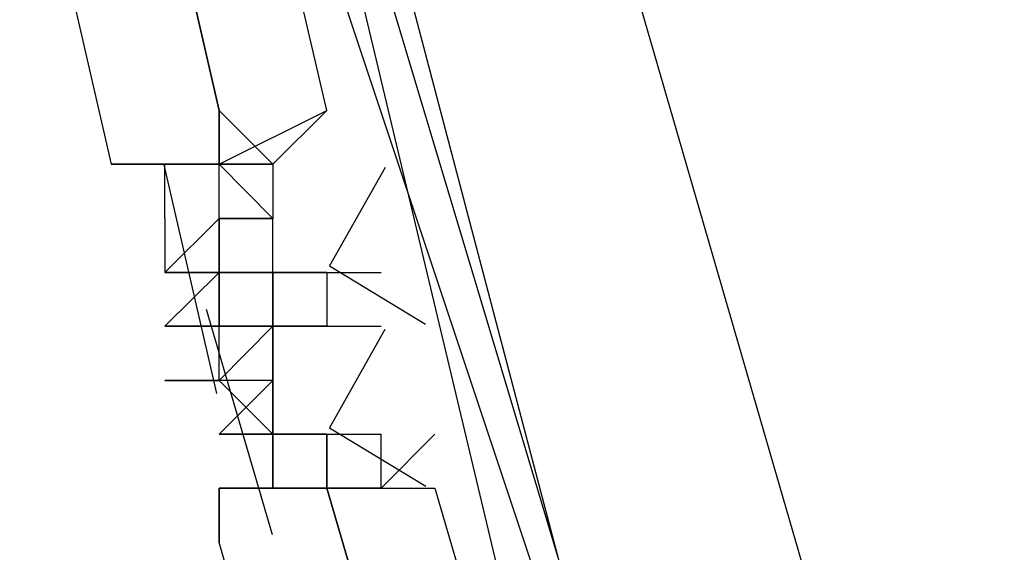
# Model space of a CAD drawing. Header units: feet. Extents: x -79 to 198, y -22 to 181.
# Tile 329 of 656: x 15.297 to 15.541, y 47.042 to 47.174. Entities that reach past the tile are written whole.
import ezdxf

# ---------------------------------------------------------------- set-up
doc = ezdxf.new("R2010")
doc.units = ezdxf.units.FT
doc.layers.add('A-LINEA', color=7, linetype='CONTINUOUS')

msp = doc.modelspace()

# ---------------------------------------------------------------- linework, layer by layer
at = {"layer": 'A-LINEA'}
for p, q in [((15.07, 48.4907), (17.1689, 41.2494)), ((15.07, 48.4907), (17.1689, 41.2494)), ((15.36, 47.1511), (15.36, 47.1511)), ((15.36, 47.1511), (15.36, 47.1511)), ((15.36, 47.1511), (15.36, 47.1511)), ((15.36, 47.1511), (15.36, 47.1511)), ((15.3733, 47.1511), (15.3733, 47.1511)), ((15.3733, 47.1511), (15.3733, 47.1511)), ((15.3733, 47.1511), (15.3733, 47.1511)), ((15.3733, 47.1511), (15.3733, 47.1511)), ((15.3733, 47.1511), (15.3733, 47.1511)), ((15.3733, 47.1511), (15.3733, 47.1511)), ((15.3733, 47.1511), (15.3733, 47.1511)), ((15.3733, 47.1511), (15.3733, 47.1511)), ((15.3461, 47.0812), (15.3331, 47.1377)), ((15.3461, 47.0812), (15.3331, 47.1377)), ((15.3467, 47.1378), (15.3333, 47.1378)), ((15.3333, 47.1244), (15.3333, 47.1378)), ((15.3333, 47.1378), (15.3333, 47.1378)), ((15.3333, 47.1378), (15.3333, 47.1378)), ((15.3333, 47.1378), (15.3333, 47.1378)), ((15.3333, 47.1378), (15.3333, 47.1378)), ((15.3333, 47.1378), (15.3333, 47.1378)), ((15.3333, 47.1378), (15.3333, 47.1378)), ((15.3333, 47.1378), (15.3333, 47.1378)), ((15.3333, 47.1378), (15.3333, 47.1378)), ((15.3333, 47.1378), (15.3333, 47.1378)), ((15.3333, 47.1378), (15.3333, 47.1378)), ((15.3467, 47.1378), (15.3333, 47.1378)), ((15.3467, 47.1378), (15.3333, 47.1378)), ((15.3333, 47.1378), (15.3333, 47.1378)), ((15.3333, 47.1378), (15.3333, 47.1378)), ((15.3333, 47.1378), (15.3333, 47.1378)), ((15.3333, 47.1378), (15.3333, 47.1378)), ((15.3333, 47.1378), (15.3333, 47.1378)), ((15.3333, 47.1378), (15.3333, 47.1378)), ((15.3467, 47.1378), (15.3333, 47.1378)), ((15.3333, 47.1244), (15.3333, 47.1378)), ((15.3333, 47.1378), (15.3333, 47.1378)), ((15.3333, 47.1378), (15.3333, 47.1378)), ((15.3333, 47.1378), (15.3333, 47.1378)), ((15.3333, 47.1378), (15.3333, 47.1378)), ((15.3333, 47.1378), (15.3333, 47.1378)), ((15.3333, 47.1378), (15.3333, 47.1378)), ((15.3333, 47.1378), (15.3333, 47.1378)), ((15.3333, 47.1378), (15.3333, 47.1378)), ((15.3333, 47.1378), (15.3333, 47.1378)), ((15.3333, 47.1378), (15.3333, 47.1378)), ((15.3467, 47.1378), (15.3333, 47.1378)), ((15.3467, 47.1378), (15.3333, 47.1378)), ((15.3333, 47.1378), (15.3333, 47.1378)), ((15.3333, 47.1378), (15.3333, 47.1378)), ((15.3333, 47.1378), (15.3333, 47.1378)), ((15.3333, 47.1378), (15.3333, 47.1378)), ((15.3333, 47.1378), (15.3333, 47.1378)), ((15.3333, 47.1378), (15.3333, 47.1378)), ((15.3467, 47.1378), (15.3467, 47.1378)), ((15.3467, 47.1378), (15.3467, 47.1378)), ((15.3467, 47.1378), (15.3467, 47.1378)), ((15.3467, 47.1378), (15.3467, 47.1378)), ((15.3467, 47.1378), (15.3467, 47.1378)), ((15.3467, 47.1378), (15.3467, 47.1378)), ((15.3467, 47.1378), (15.3467, 47.1378)), ((15.3467, 47.1378), (15.3467, 47.1378)), ((15.3467, 47.1244), (15.3467, 47.1378)), ((15.3467, 47.1244), (15.3467, 47.1378)), ((15.3467, 47.1244), (15.3467, 47.1378)), ((15.3467, 47.1378), (15.3467, 47.1378)), ((15.3467, 47.1378), (15.3467, 47.1378)), ((15.3467, 47.1378), (15.3467, 47.1378)), ((15.3467, 47.1378), (15.3467, 47.1378)), ((15.3467, 47.1378), (15.3467, 47.1378)), ((15.3467, 47.1378), (15.3467, 47.1378)), ((15.3467, 47.1378), (15.3467, 47.1378)), ((15.3467, 47.1378), (15.3467, 47.1378)), ((15.3467, 47.1378), (15.3467, 47.1378)), ((15.3467, 47.1378), (15.3467, 47.1378)), ((15.3467, 47.1378), (15.3467, 47.1378)), ((15.3467, 47.1378), (15.3467, 47.1378)), ((15.3467, 47.1378), (15.3467, 47.1378)), ((15.3467, 47.1378), (15.3467, 47.1378)), ((15.3467, 47.1378), (15.3467, 47.1378)), ((15.3467, 47.1378), (15.3467, 47.1378)), ((15.3467, 47.1378), (15.3467, 47.1378)), ((15.3467, 47.1244), (15.3467, 47.1378)), ((15.3467, 47.1244), (15.3467, 47.1378)), ((15.3467, 47.1244), (15.3467, 47.1378)), ((15.3467, 47.1378), (15.3467, 47.1378)), ((15.3467, 47.1378), (15.3467, 47.1378)), ((15.3467, 47.1378), (15.3467, 47.1378)), ((15.3467, 47.1378), (15.3467, 47.1378)), ((15.3467, 47.1378), (15.3467, 47.1378)), ((15.3467, 47.1378), (15.3467, 47.1378)), ((15.3467, 47.1378), (15.3467, 47.1378)), ((15.3467, 47.1378), (15.3467, 47.1378)), ((15.3467, 47.1378), (15.3467, 47.1378)), ((15.36, 47.1378), (15.36, 47.1378)), ((15.36, 47.1378), (15.36, 47.1378)), ((15.36, 47.1378), (15.36, 47.1378)), ((15.36, 47.1378), (15.36, 47.1378)), ((15.36, 47.1378), (15.36, 47.1378)), ((15.36, 47.1378), (15.36, 47.1378)), ((15.36, 47.1378), (15.36, 47.1378)), ((15.36, 47.1378), (15.36, 47.1378)), ((15.36, 47.1378), (15.36, 47.1378)), ((15.36, 47.1378), (15.36, 47.1244)), ((15.36, 47.1378), (15.36, 47.1378)), ((15.36, 47.1378), (15.36, 47.1378)), ((15.36, 47.1378), (15.36, 47.1378)), ((15.36, 47.1378), (15.36, 47.1378)), ((15.36, 47.1378), (15.36, 47.1378)), ((15.36, 47.1378), (15.36, 47.1378)), ((15.36, 47.1378), (15.36, 47.1378)), ((15.36, 47.1378), (15.36, 47.1244)), ((15.36, 47.1378), (15.36, 47.1378)), ((15.36, 47.1378), (15.36, 47.1378)), ((15.36, 47.1378), (15.36, 47.1378)), ((15.36, 47.1378), (15.36, 47.1378)), ((15.36, 47.1378), (15.36, 47.1378)), ((15.36, 47.1378), (15.36, 47.1378)), ((15.36, 47.1378), (15.36, 47.1378)), ((15.36, 47.1378), (15.36, 47.1378)), ((15.36, 47.1378), (15.36, 47.1378)), ((15.36, 47.1378), (15.36, 47.1244)), ((15.36, 47.1378), (15.36, 47.1378)), ((15.36, 47.1378), (15.36, 47.1378)), ((15.36, 47.1378), (15.36, 47.1378)), ((15.36, 47.1378), (15.36, 47.1378)), ((15.36, 47.1378), (15.36, 47.1378)), ((15.36, 47.1378), (15.36, 47.1378)), ((15.36, 47.1378), (15.36, 47.1378)), ((15.36, 47.1378), (15.36, 47.1244)), ((15.3333, 47.1244), (15.3333, 47.1244)), ((15.3333, 47.1244), (15.3333, 47.1244)), ((15.3333, 47.1244), (15.3333, 47.1244)), ((15.3333, 47.1244), (15.3333, 47.1244)), ((15.3333, 47.1244), (15.3333, 47.1244)), ((15.3333, 47.1244), (15.3333, 47.1244)), ((15.3333, 47.1244), (15.3333, 47.1244)), ((15.3333, 47.1244), (15.3333, 47.1111)), ((15.3333, 47.1244), (15.3333, 47.1244)), ((15.3467, 47.1244), (15.3333, 47.1111)), ((15.3333, 47.1244), (15.3333, 47.1244)), ((15.3333, 47.1244), (15.3333, 47.1244)), ((15.3333, 47.1244), (15.3333, 47.1244)), ((15.3333, 47.1244), (15.3333, 47.1244)), ((15.3333, 47.1244), (15.3333, 47.1244)), ((15.3333, 47.1244), (15.3333, 47.1244)), ((15.3333, 47.1244), (15.3333, 47.1244)), ((15.3333, 47.1244), (15.3333, 47.1111)), ((15.3333, 47.1244), (15.3333, 47.1244)), ((15.3467, 47.1244), (15.3333, 47.1111)), ((15.3467, 47.1244), (15.3467, 47.1244)), ((15.3467, 47.1244), (15.3467, 47.1244)), ((15.36, 47.1244), (15.3467, 47.1244)), ((15.3467, 47.1111), (15.3467, 47.1244)), ((15.3467, 47.1244), (15.3467, 47.1244)), ((15.3467, 47.1244), (15.3467, 47.1244)), ((15.3467, 47.1244), (15.3467, 47.1244)), ((15.3467, 47.1244), (15.3467, 47.1244)), ((15.3467, 47.1244), (15.3467, 47.1244)), ((15.3467, 47.1244), (15.36, 47.1244)), ((15.3467, 47.1244), (15.3467, 47.1244)), ((15.3467, 47.1244), (15.3467, 47.1244)), ((15.3467, 47.1244), (15.3467, 47.1244)), ((15.3467, 47.1244), (15.3467, 47.1244)), ((15.3467, 47.1244), (15.3467, 47.1244)), ((15.3467, 47.1244), (15.3467, 47.1244)), ((15.3467, 47.1244), (15.3467, 47.1244)), ((15.3467, 47.1244), (15.3467, 47.1244)), ((15.3467, 47.1244), (15.3467, 47.1244)), ((15.3467, 47.1244), (15.3467, 47.1244)), ((15.3467, 47.1244), (15.3467, 47.1244)), ((15.3467, 47.1244), (15.3467, 47.1244)), ((15.3467, 47.1244), (15.3467, 47.1244)), ((15.3467, 47.1244), (15.3467, 47.1244)), ((15.3467, 47.1244), (15.3467, 47.1244)), ((15.3467, 47.1244), (15.36, 47.1244)), ((15.3467, 47.1244), (15.3467, 47.1244)), ((15.3467, 47.1244), (15.3467, 47.1244)), ((15.3467, 47.1244), (15.3467, 47.1244)), ((15.3467, 47.1244), (15.3467, 47.1244)), ((15.3467, 47.1244), (15.3467, 47.1244)), ((15.3467, 47.1244), (15.3467, 47.1244)), ((15.3467, 47.1244), (15.3467, 47.1111)), ((15.3467, 47.1244), (15.3467, 47.1244)), ((15.3467, 47.1244), (15.3467, 47.1244)), ((15.36, 47.1244), (15.3467, 47.1244)), ((15.3467, 47.1111), (15.3467, 47.1244)), ((15.3467, 47.1244), (15.3467, 47.1244)), ((15.3467, 47.1244), (15.3467, 47.1244)), ((15.3467, 47.1244), (15.3467, 47.1244)), ((15.3467, 47.1244), (15.3467, 47.1244)), ((15.3467, 47.1244), (15.3467, 47.1244)), ((15.3467, 47.1244), (15.36, 47.1244)), ((15.3467, 47.1244), (15.3467, 47.1244)), ((15.3467, 47.1244), (15.3467, 47.1244)), ((15.3467, 47.1244), (15.3467, 47.1244)), ((15.3467, 47.1244), (15.3467, 47.1244)), ((15.3467, 47.1244), (15.3467, 47.1244)), ((15.3467, 47.1244), (15.3467, 47.1244)), ((15.3467, 47.1244), (15.3467, 47.1244)), ((15.3467, 47.1244), (15.3467, 47.1244)), ((15.3467, 47.1244), (15.3467, 47.1244)), ((15.3467, 47.1244), (15.3467, 47.1244)), ((15.3467, 47.1244), (15.3467, 47.1244)), ((15.3467, 47.1244), (15.3467, 47.1244)), ((15.3467, 47.1244), (15.3467, 47.1244)), ((15.3467, 47.1244), (15.3467, 47.1244)), ((15.3467, 47.1244), (15.3467, 47.1244)), ((15.3467, 47.1244), (15.36, 47.1244)), ((15.3467, 47.1244), (15.3467, 47.1244)), ((15.3467, 47.1244), (15.3467, 47.1244)), ((15.3467, 47.1244), (15.3467, 47.1244)), ((15.3467, 47.1244), (15.3467, 47.1244)), ((15.3467, 47.1244), (15.3467, 47.1244)), ((15.3467, 47.1244), (15.3467, 47.1244)), ((15.3467, 47.1244), (15.3467, 47.1111)), ((15.36, 47.1244), (15.36, 47.1244)), ((15.36, 47.1244), (15.36, 47.1244)), ((15.36, 47.1244), (15.36, 47.1244)), ((15.36, 47.1111), (15.36, 47.1244)), ((15.36, 47.1244), (15.36, 47.1244)), ((15.36, 47.1244), (15.36, 47.1244)), ((15.36, 47.1244), (15.36, 47.1244)), ((15.36, 47.1111), (15.36, 47.1244)), ((15.3467, 47.1111), (15.3333, 47.1111)), ((15.3333, 47.1111), (15.3333, 47.1111)), ((15.3333, 47.1111), (15.3333, 47.1111)), ((15.3333, 47.1111), (15.3333, 47.1111)), ((15.3333, 47.1111), (15.3333, 47.1111)), ((15.3333, 47.1111), (15.3467, 47.1111)), ((15.3333, 47.1111), (15.3333, 47.1111)), ((15.3333, 47.1111), (15.3467, 47.1111)), ((15.3333, 47.1111), (15.3333, 47.1111)), ((15.3467, 47.1111), (15.3333, 47.1111)), ((15.3333, 47.1111), (15.3333, 47.1111)), ((15.3333, 47.1111), (15.3333, 47.1111)), ((15.3333, 47.1111), (15.3333, 47.1111)), ((15.3333, 47.1111), (15.3333, 47.1111)), ((15.3333, 47.1111), (15.3467, 47.1111)), ((15.3333, 47.1111), (15.3333, 47.1111)), ((15.3333, 47.1111), (15.3467, 47.1111)), ((15.3333, 47.1111), (15.3333, 47.1111)), ((15.3467, 47.1111), (15.3467, 47.0978)), ((15.36, 47.1111), (15.3467, 47.1111)), ((15.3467, 47.1111), (15.3467, 47.1111)), ((15.3467, 47.1111), (15.3467, 47.1111)), ((15.3467, 47.1111), (15.3467, 47.1111)), ((15.3467, 47.1111), (15.3467, 47.1111)), ((15.3467, 47.1111), (15.3467, 47.1111)), ((15.36, 47.1111), (15.3467, 47.1111)), ((15.3467, 47.1111), (15.3467, 47.1111)), ((15.3467, 47.1111), (15.3467, 47.1111)), ((15.3467, 47.0978), (15.3467, 47.1111)), ((15.3467, 47.1111), (15.3467, 47.1111)), ((15.3467, 47.1111), (15.3467, 47.1111)), ((15.3467, 47.1111), (15.3467, 47.1111)), ((15.3467, 47.1111), (15.3467, 47.1111)), ((15.3467, 47.1111), (15.3467, 47.1111)), ((15.3467, 47.1111), (15.3467, 47.1111)), ((15.3467, 47.1111), (15.3467, 47.1111)), ((15.3467, 47.1111), (15.3467, 47.1111)), ((15.3467, 47.1111), (15.3467, 47.1111)), ((15.3467, 47.1111), (15.3467, 47.1111)), ((15.3467, 47.1111), (15.3467, 47.1111)), ((15.3467, 47.1111), (15.3467, 47.1111)), ((15.3467, 47.1111), (15.3467, 47.1111)), ((15.3467, 47.1111), (15.3467, 47.1111)), ((15.3467, 47.1111), (15.3467, 47.0978)), ((15.36, 47.1111), (15.3467, 47.1111)), ((15.3467, 47.1111), (15.3467, 47.1111)), ((15.3467, 47.1111), (15.3467, 47.1111)), ((15.3467, 47.1111), (15.3467, 47.1111)), ((15.3467, 47.1111), (15.3467, 47.1111)), ((15.3467, 47.1111), (15.3467, 47.1111)), ((15.36, 47.1111), (15.3467, 47.1111)), ((15.3467, 47.1111), (15.3467, 47.1111)), ((15.3467, 47.1111), (15.3467, 47.1111)), ((15.3467, 47.0978), (15.3467, 47.1111)), ((15.3467, 47.1111), (15.3467, 47.1111)), ((15.3467, 47.1111), (15.3467, 47.1111)), ((15.3467, 47.1111), (15.3467, 47.1111)), ((15.3467, 47.1111), (15.3467, 47.1111)), ((15.3467, 47.1111), (15.3467, 47.1111)), ((15.3467, 47.1111), (15.3467, 47.1111)), ((15.3467, 47.1111), (15.3467, 47.1111)), ((15.3467, 47.1111), (15.3467, 47.1111)), ((15.3467, 47.1111), (15.3467, 47.1111)), ((15.3467, 47.1111), (15.3467, 47.1111)), ((15.3467, 47.1111), (15.3467, 47.1111)), ((15.3467, 47.1111), (15.3467, 47.1111)), ((15.3467, 47.1111), (15.3467, 47.1111)), ((15.3467, 47.1111), (15.3467, 47.1111)), ((15.36, 47.1111), (15.36, 47.1111)), ((15.36, 47.1111), (15.36, 47.1111)), ((15.36, 47.1111), (15.36, 47.0978)), ((15.36, 47.1111), (15.36, 47.1111)), ((15.36, 47.1111), (15.36, 47.1111)), ((15.3733, 47.1111), (15.36, 47.1111)), ((15.36, 47.1111), (15.36, 47.1111)), ((15.36, 47.1111), (15.36, 47.1111)), ((15.36, 47.1111), (15.36, 47.1111)), ((15.36, 47.1111), (15.36, 47.1111)), ((15.36, 47.1111), (15.36, 47.1111)), ((15.36, 47.1111), (15.36, 47.1111)), ((15.36, 47.0978), (15.36, 47.1111)), ((15.36, 47.1111), (15.36, 47.1111)), ((15.36, 47.1111), (15.36, 47.1111)), ((15.36, 47.1111), (15.36, 47.1111)), ((15.36, 47.1111), (15.36, 47.1111)), ((15.36, 47.1111), (15.36, 47.1111)), ((15.36, 47.1111), (15.36, 47.1111)), ((15.36, 47.1111), (15.36, 47.1111)), ((15.36, 47.1111), (15.36, 47.1111)), ((15.36, 47.1111), (15.36, 47.1111)), ((15.36, 47.1111), (15.36, 47.1111)), ((15.36, 47.1111), (15.36, 47.1111)), ((15.36, 47.1111), (15.36, 47.1111)), ((15.36, 47.1111), (15.36, 47.1111)), ((15.36, 47.1111), (15.36, 47.1111)), ((15.36, 47.1111), (15.36, 47.1111)), ((15.36, 47.1111), (15.36, 47.1111)), ((15.36, 47.1111), (15.36, 47.1111)), ((15.36, 47.1111), (15.36, 47.1111)), ((15.36, 47.1111), (15.36, 47.1111)), ((15.36, 47.1111), (15.36, 47.1111)), ((15.36, 47.1111), (15.36, 47.1111)), ((15.36, 47.1111), (15.36, 47.1111)), ((15.36, 47.1111), (15.36, 47.1111)), ((15.36, 47.1111), (15.36, 47.1111)), ((15.36, 47.1111), (15.36, 47.1111)), ((15.36, 47.1111), (15.36, 47.0978)), ((15.36, 47.1111), (15.36, 47.1111)), ((15.36, 47.1111), (15.36, 47.1111)), ((15.3733, 47.1111), (15.36, 47.1111)), ((15.36, 47.1111), (15.36, 47.1111)), ((15.36, 47.1111), (15.36, 47.1111)), ((15.36, 47.1111), (15.36, 47.1111)), ((15.36, 47.1111), (15.36, 47.1111)), ((15.36, 47.1111), (15.36, 47.1111)), ((15.36, 47.1111), (15.36, 47.1111)), ((15.36, 47.0978), (15.36, 47.1111)), ((15.36, 47.1111), (15.36, 47.1111)), ((15.36, 47.1111), (15.36, 47.1111)), ((15.36, 47.1111), (15.36, 47.1111)), ((15.36, 47.1111), (15.36, 47.1111)), ((15.36, 47.1111), (15.36, 47.1111)), ((15.36, 47.1111), (15.36, 47.1111)), ((15.36, 47.1111), (15.36, 47.1111)), ((15.36, 47.1111), (15.36, 47.1111)), ((15.36, 47.1111), (15.36, 47.1111)), ((15.36, 47.1111), (15.36, 47.1111)), ((15.36, 47.1111), (15.36, 47.1111)), ((15.36, 47.1111), (15.36, 47.1111)), ((15.36, 47.1111), (15.36, 47.1111)), ((15.36, 47.1111), (15.36, 47.1111)), ((15.36, 47.1111), (15.36, 47.1111)), ((15.36, 47.1111), (15.36, 47.1111)), ((15.36, 47.1111), (15.36, 47.1111)), ((15.36, 47.1111), (15.36, 47.1111)), ((15.36, 47.1111), (15.36, 47.1111)), ((15.36, 47.1111), (15.36, 47.1111)), ((15.36, 47.1111), (15.36, 47.1111)), ((15.36, 47.1111), (15.36, 47.1111)), ((15.36, 47.1111), (15.36, 47.1111)), ((15.3733, 47.1111), (15.3733, 47.1111)), ((15.3733, 47.1111), (15.3733, 47.1111)), ((15.3733, 47.1111), (15.3733, 47.1111)), ((15.3733, 47.1111), (15.3733, 47.1111)), ((15.3733, 47.1111), (15.3733, 47.0978)), ((15.3733, 47.1111), (15.3733, 47.1111)), ((15.3733, 47.1111), (15.3733, 47.1111)), ((15.3733, 47.1111), (15.3733, 47.1111)), ((15.3733, 47.1111), (15.3733, 47.0978)), ((15.3733, 47.1111), (15.3733, 47.1111)), ((15.3733, 47.1111), (15.3733, 47.1111)), ((15.3733, 47.1111), (15.3733, 47.1111)), ((15.3733, 47.1111), (15.3733, 47.1111)), ((15.3733, 47.1111), (15.3733, 47.1111)), ((15.3733, 47.1111), (15.3733, 47.1111)), ((15.3733, 47.1111), (15.3733, 47.0978)), ((15.3733, 47.1111), (15.3733, 47.1111)), ((15.3733, 47.1111), (15.3733, 47.1111)), ((15.3733, 47.1111), (15.3733, 47.1111)), ((15.3733, 47.1111), (15.3733, 47.0978)), ((15.3733, 47.1111), (15.3733, 47.1111)), ((15.3733, 47.1111), (15.3733, 47.1111)), ((15.3599, 47.0463), (15.3436, 47.1019)), ((15.3599, 47.0463), (15.3436, 47.1019)), ((15.3467, 47.0978), (15.3333, 47.0978)), ((15.3333, 47.0978), (15.3333, 47.0978)), ((15.3333, 47.0978), (15.3333, 47.0978)), ((15.3333, 47.0978), (15.3333, 47.0978)), ((15.3333, 47.0978), (15.3467, 47.0978)), ((15.3333, 47.0978), (15.3333, 47.0978)), ((15.3467, 47.0978), (15.3333, 47.0978)), ((15.3333, 47.0978), (15.3333, 47.0978)), ((15.3333, 47.0978), (15.3467, 47.0978)), ((15.3333, 47.0978), (15.3467, 47.0978)), ((15.3467, 47.0978), (15.3333, 47.0978)), ((15.3467, 47.0978), (15.3333, 47.0978)), ((15.3333, 47.0978), (15.3333, 47.0978)), ((15.3333, 47.0978), (15.3333, 47.0978)), ((15.3333, 47.0978), (15.3333, 47.0978)), ((15.3333, 47.0978), (15.3467, 47.0978)), ((15.3333, 47.0978), (15.3333, 47.0978)), ((15.3467, 47.0978), (15.3333, 47.0978)), ((15.3333, 47.0978), (15.3333, 47.0978)), ((15.3333, 47.0978), (15.3467, 47.0978)), ((15.3333, 47.0978), (15.3467, 47.0978)), ((15.3467, 47.0978), (15.3333, 47.0978)), ((15.3467, 47.0978), (15.3467, 47.0978)), ((15.3467, 47.0978), (15.3467, 47.0978)), ((15.3467, 47.0978), (15.3467, 47.0978)), ((15.3467, 47.0978), (15.3467, 47.0978)), ((15.3467, 47.0978), (15.3467, 47.0978)), ((15.3467, 47.0978), (15.3467, 47.0978)), ((15.3467, 47.0978), (15.3467, 47.0978)), ((15.3467, 47.0978), (15.3467, 47.0978)), ((15.3467, 47.0978), (15.3467, 47.0978)), ((15.3467, 47.0978), (15.3467, 47.0978)), ((15.3467, 47.0978), (15.3467, 47.0978)), ((15.3467, 47.0978), (15.3467, 47.0978)), ((15.3467, 47.0978), (15.3467, 47.0978)), ((15.3467, 47.0978), (15.3467, 47.0978)), ((15.3467, 47.0978), (15.3467, 47.0978)), ((15.3467, 47.0978), (15.3467, 47.0978)), ((15.3467, 47.0844), (15.3467, 47.0978)), ((15.3467, 47.0978), (15.3467, 47.0978)), ((15.3467, 47.0978), (15.3467, 47.0978)), ((15.3467, 47.0978), (15.3467, 47.0978)), ((15.3467, 47.0978), (15.3467, 47.0978)), ((15.3467, 47.0978), (15.3467, 47.0978)), ((15.3467, 47.0978), (15.3467, 47.0978)), ((15.3467, 47.0978), (15.3467, 47.0978)), ((15.3467, 47.0978), (15.3467, 47.0978)), ((15.3467, 47.0978), (15.3467, 47.0978)), ((15.3467, 47.0978), (15.3467, 47.0978)), ((15.3467, 47.0978), (15.3467, 47.0978)), ((15.3467, 47.0978), (15.3467, 47.0978)), ((15.3467, 47.0978), (15.3467, 47.0978)), ((15.3467, 47.0978), (15.3467, 47.0978)), ((15.3467, 47.0978), (15.3467, 47.0978)), ((15.3467, 47.0978), (15.3467, 47.0978)), ((15.3467, 47.0978), (15.3467, 47.0978)), ((15.3467, 47.0978), (15.3467, 47.0978)), ((15.3467, 47.0978), (15.3467, 47.0978)), ((15.3467, 47.0978), (15.3467, 47.0978)), ((15.3467, 47.0978), (15.3467, 47.0978)), ((15.3467, 47.0978), (15.36, 47.0978)), ((15.3467, 47.0978), (15.3467, 47.0978)), ((15.3467, 47.0978), (15.3467, 47.0978)), ((15.3467, 47.0978), (15.3467, 47.0978)), ((15.3467, 47.0978), (15.3467, 47.0978)), ((15.3467, 47.0978), (15.3467, 47.0978)), ((15.3467, 47.0978), (15.3467, 47.0978)), ((15.3467, 47.0978), (15.3467, 47.0978)), ((15.3467, 47.0978), (15.3467, 47.0978)), ((15.3467, 47.0978), (15.3467, 47.0978)), ((15.3467, 47.0978), (15.3467, 47.0978)), ((15.3467, 47.0978), (15.3467, 47.0978)), ((15.3467, 47.0978), (15.3467, 47.0978)), ((15.3467, 47.0978), (15.3467, 47.0978)), ((15.3467, 47.0978), (15.3467, 47.0978)), ((15.3467, 47.0978), (15.3467, 47.0978)), ((15.3467, 47.0978), (15.3467, 47.0978)), ((15.3467, 47.0978), (15.3467, 47.0978)), ((15.3467, 47.0978), (15.3467, 47.0978)), ((15.3467, 47.0978), (15.3467, 47.0978)), ((15.3467, 47.0978), (15.3467, 47.0978)), ((15.3467, 47.0978), (15.3467, 47.0978)), ((15.3467, 47.0978), (15.3467, 47.0978)), ((15.3467, 47.0978), (15.3467, 47.0978)), ((15.3467, 47.0978), (15.3467, 47.0978)), ((15.3467, 47.0978), (15.3467, 47.0978)), ((15.3467, 47.0978), (15.3467, 47.0978)), ((15.3467, 47.0844), (15.3467, 47.0978)), ((15.3467, 47.0978), (15.3467, 47.0978)), ((15.3467, 47.0978), (15.3467, 47.0978)), ((15.3467, 47.0978), (15.3467, 47.0978)), ((15.3467, 47.0978), (15.3467, 47.0978)), ((15.3467, 47.0978), (15.3467, 47.0978)), ((15.3467, 47.0978), (15.3467, 47.0978)), ((15.3467, 47.0978), (15.3467, 47.0978)), ((15.3467, 47.0978), (15.3467, 47.0978)), ((15.3467, 47.0978), (15.3467, 47.0978)), ((15.3467, 47.0978), (15.3467, 47.0978)), ((15.3467, 47.0978), (15.3467, 47.0978)), ((15.3467, 47.0978), (15.3467, 47.0978)), ((15.3467, 47.0978), (15.3467, 47.0978)), ((15.3467, 47.0978), (15.3467, 47.0978)), ((15.3467, 47.0978), (15.3467, 47.0978)), ((15.3467, 47.0978), (15.3467, 47.0978)), ((15.3467, 47.0978), (15.3467, 47.0978)), ((15.3467, 47.0978), (15.3467, 47.0978)), ((15.3467, 47.0978), (15.3467, 47.0978)), ((15.3467, 47.0978), (15.3467, 47.0978)), ((15.3467, 47.0978), (15.3467, 47.0978)), ((15.3467, 47.0978), (15.36, 47.0978)), ((15.3467, 47.0978), (15.3467, 47.0978)), ((15.3467, 47.0978), (15.3467, 47.0978)), ((15.3467, 47.0978), (15.3467, 47.0978)), ((15.3467, 47.0978), (15.3467, 47.0978)), ((15.3467, 47.0978), (15.3467, 47.0978)), ((15.3467, 47.0978), (15.3467, 47.0978)), ((15.3467, 47.0978), (15.3467, 47.0978)), ((15.3467, 47.0978), (15.3467, 47.0978)), ((15.3467, 47.0978), (15.3467, 47.0978)), ((15.3467, 47.0978), (15.3467, 47.0978)), ((15.36, 47.0978), (15.36, 47.0978)), ((15.36, 47.0978), (15.36, 47.0978)), ((15.36, 47.0978), (15.36, 47.0978)), ((15.36, 47.0978), (15.36, 47.0978)), ((15.36, 47.0978), (15.36, 47.0978)), ((15.36, 47.0978), (15.36, 47.0978)), ((15.36, 47.0978), (15.36, 47.0978)), ((15.3733, 47.0978), (15.36, 47.0978)), ((15.36, 47.0978), (15.36, 47.0978)), ((15.36, 47.0978), (15.36, 47.0844)), ((15.36, 47.0978), (15.36, 47.0844)), ((15.36, 47.0978), (15.36, 47.0978)), ((15.36, 47.0978), (15.36, 47.0844)), ((15.36, 47.0978), (15.36, 47.0844)), ((15.36, 47.0978), (15.36, 47.0844)), ((15.36, 47.0978), (15.36, 47.0978)), ((15.36, 47.0978), (15.36, 47.0978)), ((15.36, 47.0978), (15.36, 47.0978)), ((15.36, 47.0978), (15.36, 47.0978)), ((15.36, 47.0978), (15.36, 47.0978)), ((15.36, 47.0978), (15.36, 47.0978)), ((15.36, 47.0978), (15.36, 47.0978)), ((15.36, 47.0978), (15.36, 47.0978)), ((15.36, 47.0978), (15.36, 47.0978)), ((15.36, 47.0978), (15.36, 47.0978)), ((15.36, 47.0978), (15.36, 47.0978)), ((15.36, 47.0978), (15.36, 47.0978)), ((15.36, 47.0978), (15.36, 47.0978)), ((15.36, 47.0978), (15.36, 47.0978)), ((15.36, 47.0978), (15.36, 47.0978)), ((15.36, 47.0978), (15.36, 47.0978)), ((15.36, 47.0978), (15.36, 47.0978)), ((15.36, 47.0978), (15.36, 47.0978)), ((15.36, 47.0978), (15.36, 47.0978)), ((15.36, 47.0978), (15.36, 47.0978)), ((15.36, 47.0978), (15.36, 47.0978)), ((15.36, 47.0978), (15.36, 47.0978)), ((15.36, 47.0978), (15.36, 47.0978)), ((15.36, 47.0978), (15.36, 47.0844)), ((15.36, 47.0978), (15.36, 47.0978)), ((15.36, 47.0978), (15.36, 47.0978)), ((15.36, 47.0978), (15.36, 47.0978)), ((15.36, 47.0978), (15.36, 47.0978)), ((15.36, 47.0978), (15.36, 47.0978)), ((15.36, 47.0978), (15.36, 47.0978)), ((15.36, 47.0978), (15.36, 47.0978)), ((15.36, 47.0978), (15.36, 47.0978)), ((15.36, 47.0978), (15.36, 47.0978)), ((15.36, 47.0978), (15.36, 47.0978)), ((15.36, 47.0978), (15.36, 47.0978)), ((15.36, 47.0978), (15.36, 47.0978)), ((15.36, 47.0978), (15.36, 47.0978)), ((15.36, 47.0978), (15.36, 47.0978)), ((15.36, 47.0978), (15.36, 47.0978)), ((15.36, 47.0978), (15.36, 47.0978)), ((15.3733, 47.0978), (15.36, 47.0978)), ((15.36, 47.0978), (15.36, 47.0978)), ((15.36, 47.0978), (15.36, 47.0844)), ((15.36, 47.0978), (15.36, 47.0844)), ((15.36, 47.0978), (15.36, 47.0978)), ((15.36, 47.0978), (15.36, 47.0844)), ((15.36, 47.0978), (15.36, 47.0844)), ((15.36, 47.0978), (15.36, 47.0844)), ((15.36, 47.0978), (15.36, 47.0978)), ((15.36, 47.0978), (15.36, 47.0978)), ((15.36, 47.0978), (15.36, 47.0978)), ((15.36, 47.0978), (15.36, 47.0978)), ((15.36, 47.0978), (15.36, 47.0978)), ((15.36, 47.0978), (15.36, 47.0978)), ((15.36, 47.0978), (15.36, 47.0978)), ((15.36, 47.0978), (15.36, 47.0978)), ((15.36, 47.0978), (15.36, 47.0978)), ((15.36, 47.0978), (15.36, 47.0978)), ((15.36, 47.0978), (15.36, 47.0978)), ((15.36, 47.0978), (15.36, 47.0978)), ((15.36, 47.0978), (15.36, 47.0978)), ((15.36, 47.0978), (15.36, 47.0978)), ((15.36, 47.0978), (15.36, 47.0978)), ((15.36, 47.0978), (15.36, 47.0978)), ((15.36, 47.0978), (15.36, 47.0978)), ((15.36, 47.0978), (15.36, 47.0978)), ((15.36, 47.0978), (15.36, 47.0978)), ((15.36, 47.0978), (15.36, 47.0978)), ((15.36, 47.0978), (15.36, 47.0978)), ((15.36, 47.0978), (15.36, 47.0978)), ((15.36, 47.0978), (15.36, 47.0978)), ((15.36, 47.0978), (15.36, 47.0844)), ((15.36, 47.0978), (15.36, 47.0978)), ((15.36, 47.0978), (15.36, 47.0978)), ((15.36, 47.0978), (15.36, 47.0978)), ((15.36, 47.0978), (15.36, 47.0978)), ((15.36, 47.0978), (15.36, 47.0978)), ((15.36, 47.0978), (15.36, 47.0978)), ((15.36, 47.0978), (15.36, 47.0978)), ((15.36, 47.0978), (15.36, 47.0978)), ((15.36, 47.0978), (15.36, 47.0978)), ((15.3733, 47.0978), (15.3733, 47.0978)), ((15.3733, 47.0978), (15.3733, 47.0978)), ((15.3733, 47.0978), (15.3733, 47.0978)), ((15.3733, 47.0978), (15.3733, 47.0978)), ((15.3733, 47.0978), (15.3733, 47.0978)), ((15.3733, 47.0978), (15.3733, 47.0978)), ((15.3733, 47.0978), (15.3733, 47.0978)), ((15.3733, 47.0978), (15.3733, 47.0978)), ((15.3733, 47.0978), (15.3733, 47.0978)), ((15.3733, 47.0978), (15.3733, 47.0978)), ((15.3733, 47.0978), (15.3733, 47.0978)), ((15.3733, 47.0978), (15.3733, 47.0978)), ((15.3733, 47.0978), (15.3733, 47.0978)), ((15.3733, 47.0978), (15.3733, 47.0978)), ((15.3733, 47.0978), (15.3733, 47.0978)), ((15.3733, 47.0978), (15.3733, 47.0978)), ((15.3733, 47.0978), (15.3733, 47.0978)), ((15.3733, 47.0978), (15.3733, 47.0978)), ((15.3733, 47.0978), (15.3733, 47.0978)), ((15.3733, 47.0978), (15.3733, 47.0978)), ((15.3733, 47.0978), (15.3733, 47.0978)), ((15.3733, 47.0978), (15.3733, 47.0978)), ((15.3733, 47.0978), (15.3733, 47.0978)), ((15.3733, 47.0978), (15.3733, 47.0978)), ((15.3733, 47.0978), (15.3733, 47.0978)), ((15.3733, 47.0978), (15.3733, 47.0978)), ((15.3733, 47.0978), (15.3733, 47.0978)), ((15.3733, 47.0978), (15.3733, 47.0978)), ((15.3733, 47.0978), (15.3733, 47.0978)), ((15.3733, 47.0978), (15.3733, 47.0978)), ((15.3733, 47.0978), (15.3733, 47.0978)), ((15.3733, 47.0978), (15.3733, 47.0978)), ((15.3733, 47.0978), (15.3733, 47.0978)), ((15.3733, 47.0978), (15.3733, 47.0978)), ((15.3733, 47.0978), (15.3733, 47.0978)), ((15.3733, 47.0978), (15.3733, 47.0978)), ((15.3733, 47.0978), (15.3733, 47.0978)), ((15.3733, 47.0978), (15.3733, 47.0978)), ((15.3467, 47.0844), (15.3333, 47.0844)), ((15.3333, 47.0844), (15.3467, 47.0844)), ((15.3333, 47.0844), (15.3467, 47.0844)), ((15.3467, 47.0844), (15.3333, 47.0844)), ((15.3333, 47.0844), (15.3467, 47.0844)), ((15.3333, 47.0844), (15.3467, 47.0844)), ((15.36, 47.0844), (15.3467, 47.0844)), ((15.3467, 47.0844), (15.3467, 47.0844)), ((15.3467, 47.0844), (15.3467, 47.0844)), ((15.3467, 47.0844), (15.3467, 47.0844)), ((15.3467, 47.0844), (15.3467, 47.0844)), ((15.3467, 47.0844), (15.3467, 47.0844)), ((15.3467, 47.0844), (15.3467, 47.0844)), ((15.3467, 47.0844), (15.3467, 47.0844)), ((15.3467, 47.0844), (15.3467, 47.0844)), ((15.3467, 47.0844), (15.3467, 47.0844)), ((15.3467, 47.0844), (15.3467, 47.0844)), ((15.3467, 47.0844), (15.3467, 47.0844)), ((15.3467, 47.0844), (15.3467, 47.0844)), ((15.3467, 47.0844), (15.3467, 47.0844)), ((15.3467, 47.0844), (15.3467, 47.0844)), ((15.3467, 47.0844), (15.3467, 47.0844)), ((15.3467, 47.0844), (15.3467, 47.0844)), ((15.3467, 47.0844), (15.3467, 47.0844)), ((15.3467, 47.0844), (15.3467, 47.0844)), ((15.3467, 47.0844), (15.3467, 47.0844)), ((15.3467, 47.0844), (15.3467, 47.0844)), ((15.3467, 47.0844), (15.3467, 47.0844)), ((15.3467, 47.0844), (15.3467, 47.0844)), ((15.3467, 47.0844), (15.3467, 47.0844)), ((15.3467, 47.0711), (15.36, 47.0844)), ((15.3467, 47.0844), (15.3467, 47.0844)), ((15.36, 47.0844), (15.3467, 47.0844)), ((15.3467, 47.0844), (15.3467, 47.0844)), ((15.3467, 47.0844), (15.3467, 47.0844)), ((15.3467, 47.0844), (15.3467, 47.0844)), ((15.3467, 47.0844), (15.3467, 47.0844)), ((15.3467, 47.0844), (15.3467, 47.0844)), ((15.3467, 47.0844), (15.3467, 47.0844)), ((15.3467, 47.0844), (15.3467, 47.0844)), ((15.3467, 47.0844), (15.3467, 47.0844)), ((15.3467, 47.0844), (15.3467, 47.0844)), ((15.3467, 47.0844), (15.3467, 47.0844)), ((15.3467, 47.0844), (15.3467, 47.0844)), ((15.3467, 47.0844), (15.3467, 47.0844)), ((15.3467, 47.0844), (15.3467, 47.0844)), ((15.3467, 47.0844), (15.3467, 47.0844)), ((15.3467, 47.0844), (15.3467, 47.0844)), ((15.3467, 47.0844), (15.3467, 47.0844)), ((15.3467, 47.0844), (15.3467, 47.0844)), ((15.3467, 47.0844), (15.3467, 47.0844)), ((15.3467, 47.0844), (15.3467, 47.0844)), ((15.3467, 47.0844), (15.3467, 47.0844)), ((15.3467, 47.0844), (15.3467, 47.0844)), ((15.3467, 47.0844), (15.3467, 47.0844)), ((15.3467, 47.0844), (15.3467, 47.0844)), ((15.3467, 47.0711), (15.36, 47.0844)), ((15.3467, 47.0844), (15.3467, 47.0844)), ((15.36, 47.0844), (15.36, 47.0844)), ((15.36, 47.0844), (15.36, 47.0844)), ((15.36, 47.0844), (15.36, 47.0844)), ((15.36, 47.0844), (15.36, 47.0711)), ((15.36, 47.0844), (15.36, 47.0844)), ((15.36, 47.0844), (15.36, 47.0844)), ((15.36, 47.0844), (15.36, 47.0844)), ((15.36, 47.0844), (15.36, 47.0844)), ((15.36, 47.0844), (15.36, 47.0844)), ((15.36, 47.0844), (15.36, 47.0844)), ((15.36, 47.0844), (15.36, 47.0844)), ((15.36, 47.0844), (15.36, 47.0844)), ((15.36, 47.0844), (15.36, 47.0844)), ((15.36, 47.0844), (15.36, 47.0844)), ((15.36, 47.0844), (15.36, 47.0844)), ((15.36, 47.0844), (15.36, 47.0844)), ((15.36, 47.0844), (15.36, 47.0844)), ((15.36, 47.0844), (15.36, 47.0844)), ((15.36, 47.0844), (15.36, 47.0711)), ((15.36, 47.0844), (15.36, 47.0844)), ((15.36, 47.0844), (15.36, 47.0844)), ((15.36, 47.0844), (15.36, 47.0844)), ((15.36, 47.0844), (15.36, 47.0844)), ((15.36, 47.0844), (15.36, 47.0844)), ((15.36, 47.0844), (15.36, 47.0844)), ((15.36, 47.0844), (15.36, 47.0844)), ((15.36, 47.0844), (15.36, 47.0844)), ((15.36, 47.0844), (15.36, 47.0844)), ((15.36, 47.0844), (15.36, 47.0844)), ((15.36, 47.0844), (15.36, 47.0844)), ((15.36, 47.0844), (15.36, 47.0844)), ((15.36, 47.0844), (15.36, 47.0844)), ((15.36, 47.0844), (15.36, 47.0711)), ((15.36, 47.0844), (15.36, 47.0844)), ((15.36, 47.0844), (15.36, 47.0844)), ((15.36, 47.0844), (15.36, 47.0844)), ((15.36, 47.0844), (15.36, 47.0844)), ((15.36, 47.0844), (15.36, 47.0844)), ((15.36, 47.0844), (15.36, 47.0844)), ((15.36, 47.0844), (15.36, 47.0844)), ((15.36, 47.0844), (15.36, 47.0844)), ((15.36, 47.0844), (15.36, 47.0844)), ((15.36, 47.0844), (15.36, 47.0844)), ((15.36, 47.0844), (15.36, 47.0844)), ((15.36, 47.0844), (15.36, 47.0844)), ((15.36, 47.0844), (15.36, 47.0844)), ((15.36, 47.0844), (15.36, 47.0844)), ((15.36, 47.0844), (15.36, 47.0711)), ((15.36, 47.0844), (15.36, 47.0844)), ((15.36, 47.0844), (15.36, 47.0844)), ((15.36, 47.0844), (15.36, 47.0844)), ((15.36, 47.0844), (15.36, 47.0844)), ((15.36, 47.0844), (15.36, 47.0844)), ((15.36, 47.0844), (15.36, 47.0844)), ((15.36, 47.0844), (15.36, 47.0844)), ((15.36, 47.0844), (15.36, 47.0844)), ((15.36, 47.0844), (15.36, 47.0844)), ((15.36, 47.0844), (15.36, 47.0844)), ((15.3733, 47.0844), (15.3733, 47.0844)), ((15.3733, 47.0844), (15.3733, 47.0844)), ((15.3467, 47.0711), (15.3467, 47.0711)), ((15.3467, 47.0711), (15.3467, 47.0711)), ((15.3467, 47.0711), (15.3467, 47.0711)), ((15.3467, 47.0711), (15.36, 47.0711)), ((15.3467, 47.0711), (15.3467, 47.0711)), ((15.3467, 47.0711), (15.3467, 47.0711)), ((15.3467, 47.0711), (15.3467, 47.0711)), ((15.36, 47.0711), (15.3467, 47.0711)), ((15.3467, 47.0711), (15.3467, 47.0711)), ((15.3467, 47.0711), (15.3467, 47.0711)), ((15.3467, 47.0711), (15.3467, 47.0711)), ((15.3467, 47.0711), (15.3467, 47.0711)), ((15.3467, 47.0711), (15.3467, 47.0711)), ((15.3467, 47.0711), (15.3467, 47.0711)), ((15.3467, 47.0711), (15.3467, 47.0711)), ((15.3467, 47.0711), (15.3467, 47.0711)), ((15.3467, 47.0711), (15.3467, 47.0711)), ((15.3467, 47.0711), (15.3467, 47.0711)), ((15.3467, 47.0711), (15.36, 47.0711)), ((15.3467, 47.0711), (15.3467, 47.0711)), ((15.3467, 47.0711), (15.3467, 47.0711)), ((15.3467, 47.0711), (15.3467, 47.0711)), ((15.36, 47.0711), (15.3467, 47.0711)), ((15.3467, 47.0711), (15.3467, 47.0711)), ((15.3467, 47.0711), (15.3467, 47.0711)), ((15.3467, 47.0711), (15.3467, 47.0711)), ((15.3467, 47.0711), (15.3467, 47.0711)), ((15.3467, 47.0711), (15.3467, 47.0711)), ((15.3467, 47.0711), (15.3467, 47.0711)), ((15.3467, 47.0711), (15.3467, 47.0711)), ((15.36, 47.0711), (15.36, 47.0711)), ((15.36, 47.0711), (15.36, 47.0711)), ((15.36, 47.0711), (15.36, 47.0578)), ((15.36, 47.0711), (15.36, 47.0711)), ((15.36, 47.0711), (15.36, 47.0711)), ((15.36, 47.0711), (15.36, 47.0711)), ((15.36, 47.0711), (15.36, 47.0711)), ((15.36, 47.0711), (15.36, 47.0711)), ((15.36, 47.0711), (15.36, 47.0711)), ((15.36, 47.0711), (15.36, 47.0711)), ((15.36, 47.0711), (15.36, 47.0711)), ((15.36, 47.0711), (15.36, 47.0578)), ((15.36, 47.0711), (15.36, 47.0711)), ((15.36, 47.0711), (15.36, 47.0711)), ((15.36, 47.0711), (15.36, 47.0711)), ((15.3733, 47.0711), (15.36, 47.0711)), ((15.36, 47.0711), (15.36, 47.0711)), ((15.36, 47.0711), (15.36, 47.0711)), ((15.36, 47.0711), (15.36, 47.0711)), ((15.36, 47.0711), (15.36, 47.0711)), ((15.36, 47.0711), (15.36, 47.0711)), ((15.36, 47.0711), (15.36, 47.0711)), ((15.36, 47.0711), (15.36, 47.0711)), ((15.36, 47.0711), (15.36, 47.0711)), ((15.36, 47.0711), (15.3733, 47.0711)), ((15.36, 47.0711), (15.36, 47.0711)), ((15.36, 47.0711), (15.36, 47.0711)), ((15.36, 47.0711), (15.36, 47.0711)), ((15.36, 47.0711), (15.36, 47.0711)), ((15.36, 47.0711), (15.36, 47.0711)), ((15.36, 47.0711), (15.36, 47.0578)), ((15.36, 47.0711), (15.36, 47.0711)), ((15.36, 47.0711), (15.36, 47.0711)), ((15.36, 47.0711), (15.36, 47.0711)), ((15.36, 47.0711), (15.36, 47.0711)), ((15.36, 47.0711), (15.36, 47.0711)), ((15.36, 47.0711), (15.36, 47.0711)), ((15.36, 47.0711), (15.36, 47.0711)), ((15.36, 47.0711), (15.36, 47.0711)), ((15.36, 47.0711), (15.36, 47.0578)), ((15.36, 47.0711), (15.36, 47.0711)), ((15.36, 47.0711), (15.36, 47.0711)), ((15.36, 47.0711), (15.36, 47.0711)), ((15.3733, 47.0711), (15.36, 47.0711)), ((15.36, 47.0711), (15.36, 47.0711)), ((15.36, 47.0711), (15.36, 47.0711)), ((15.36, 47.0711), (15.36, 47.0711)), ((15.36, 47.0711), (15.36, 47.0711)), ((15.36, 47.0711), (15.36, 47.0711)), ((15.36, 47.0711), (15.36, 47.0711)), ((15.36, 47.0711), (15.36, 47.0711)), ((15.36, 47.0711), (15.36, 47.0711)), ((15.36, 47.0711), (15.3733, 47.0711)), ((15.36, 47.0711), (15.36, 47.0711)), ((15.36, 47.0711), (15.36, 47.0711)), ((15.36, 47.0711), (15.36, 47.0711)), ((15.3733, 47.0711), (15.3733, 47.0711)), ((15.3733, 47.0711), (15.3733, 47.0711)), ((15.3733, 47.0711), (15.3733, 47.0711)), ((15.3733, 47.0711), (15.3733, 47.0711)), ((15.3733, 47.0711), (15.3733, 47.0711)), ((15.3733, 47.0711), (15.3733, 47.0711)), ((15.3733, 47.0711), (15.3733, 47.0711)), ((15.3733, 47.0711), (15.3733, 47.0711)), ((15.3733, 47.0711), (15.3733, 47.0711)), ((15.3733, 47.0711), (15.3867, 47.0711)), ((15.3733, 47.0711), (15.3867, 47.0711)), ((15.3733, 47.0711), (15.3733, 47.0578)), ((15.3733, 47.0711), (15.3733, 47.0711)), ((15.3733, 47.0711), (15.3733, 47.0711)), ((15.3733, 47.0711), (15.3733, 47.0711)), ((15.3733, 47.0711), (15.3733, 47.0711)), ((15.3733, 47.0711), (15.3733, 47.0711)), ((15.3733, 47.0711), (15.3733, 47.0711)), ((15.3733, 47.0711), (15.3733, 47.0711)), ((15.3733, 47.0711), (15.3733, 47.0711)), ((15.3733, 47.0711), (15.3733, 47.0711)), ((15.3733, 47.0711), (15.3733, 47.0711)), ((15.3733, 47.0711), (15.3733, 47.0711)), ((15.3733, 47.0711), (15.3733, 47.0711)), ((15.3733, 47.0711), (15.3733, 47.0711)), ((15.3733, 47.0711), (15.3867, 47.0711)), ((15.3733, 47.0711), (15.3867, 47.0711)), ((15.3733, 47.0711), (15.3733, 47.0578)), ((15.3733, 47.0711), (15.3733, 47.0711)), ((15.3733, 47.0711), (15.3733, 47.0711)), ((15.3733, 47.0711), (15.3733, 47.0711)), ((15.3733, 47.0711), (15.3733, 47.0711)), ((15.3867, 47.0711), (15.3867, 47.0711)), ((15.3867, 47.0711), (15.3867, 47.0711)), ((15.3867, 47.0578), (15.3867, 47.0711)), ((15.3867, 47.0578), (15.3867, 47.0711)), ((15.3867, 47.0578), (15.3867, 47.0711)), ((15.3867, 47.0711), (15.3867, 47.0711)), ((15.3867, 47.0711), (15.3867, 47.0711)), ((15.3867, 47.0578), (15.3867, 47.0711)), ((15.3867, 47.0578), (15.3867, 47.0711)), ((15.3867, 47.0578), (15.3867, 47.0711)), ((15.4, 47.0711), (15.4, 47.0711)), ((15.4, 47.0711), (15.4, 47.0711)), ((15.3467, 47.0578), (15.3467, 47.0578)), ((15.3467, 47.0578), (15.3467, 47.0578)), ((15.3467, 47.0578), (15.3467, 47.0578)), ((15.36, 47.0578), (15.3467, 47.0578)), ((15.3467, 47.0578), (15.3467, 47.0578)), ((15.3467, 47.0578), (15.3467, 47.0578)), ((15.3467, 47.0578), (15.36, 47.0578)), ((15.3467, 47.0578), (15.3467, 47.0578)), ((15.3467, 47.0578), (15.36, 47.0578)), ((15.3467, 47.0578), (15.36, 47.0578)), ((15.3467, 47.0578), (15.3467, 47.0578)), ((15.3467, 47.0578), (15.3467, 47.0578)), ((15.3467, 47.0578), (15.3467, 47.0578)), ((15.3467, 47.0578), (15.3467, 47.0578)), ((15.36, 47.0578), (15.3467, 47.0578)), ((15.3467, 47.0578), (15.3467, 47.0578)), ((15.3467, 47.0578), (15.3467, 47.0578)), ((15.3467, 47.0578), (15.36, 47.0578)), ((15.3467, 47.0578), (15.3467, 47.0578)), ((15.3467, 47.0578), (15.36, 47.0578)), ((15.3467, 47.0578), (15.36, 47.0578)), ((15.3467, 47.0578), (15.3467, 47.0578)), ((15.3733, 47.0578), (15.36, 47.0578)), ((15.36, 47.0578), (15.36, 47.0578)), ((15.36, 47.0578), (15.36, 47.0578)), ((15.36, 47.0578), (15.36, 47.0578)), ((15.36, 47.0578), (15.36, 47.0578)), ((15.36, 47.0578), (15.36, 47.0578)), ((15.36, 47.0578), (15.36, 47.0578)), ((15.36, 47.0578), (15.36, 47.0578)), ((15.36, 47.0578), (15.36, 47.0578)), ((15.36, 47.0578), (15.36, 47.0578)), ((15.36, 47.0578), (15.36, 47.0578)), ((15.36, 47.0578), (15.36, 47.0578)), ((15.36, 47.0578), (15.36, 47.0578)), ((15.36, 47.0578), (15.36, 47.0578)), ((15.36, 47.0578), (15.36, 47.0578)), ((15.36, 47.0578), (15.36, 47.0578)), ((15.36, 47.0578), (15.36, 47.0578)), ((15.3733, 47.0578), (15.36, 47.0578)), ((15.36, 47.0578), (15.36, 47.0578)), ((15.36, 47.0578), (15.36, 47.0578)), ((15.36, 47.0578), (15.36, 47.0578)), ((15.36, 47.0578), (15.36, 47.0578)), ((15.36, 47.0578), (15.36, 47.0578)), ((15.36, 47.0578), (15.36, 47.0578)), ((15.36, 47.0578), (15.36, 47.0578)), ((15.36, 47.0578), (15.36, 47.0578)), ((15.36, 47.0578), (15.36, 47.0578)), ((15.36, 47.0578), (15.36, 47.0578)), ((15.36, 47.0578), (15.36, 47.0578)), ((15.36, 47.0578), (15.36, 47.0578)), ((15.36, 47.0578), (15.36, 47.0578)), ((15.36, 47.0578), (15.36, 47.0578)), ((15.36, 47.0578), (15.36, 47.0578)), ((15.36, 47.0578), (15.36, 47.0578)), ((15.3733, 47.0578), (15.3733, 47.0578)), ((15.3733, 47.0578), (15.3733, 47.0578)), ((15.3733, 47.0578), (15.3733, 47.0578)), ((15.3733, 47.0578), (15.3733, 47.0578)), ((15.3733, 47.0578), (15.3733, 47.0578)), ((15.3733, 47.0578), (15.3733, 47.0578)), ((15.3733, 47.0578), (15.3867, 47.0578)), ((15.3733, 47.0578), (15.3867, 47.0578)), ((15.3733, 47.0578), (15.3733, 47.0578)), ((15.3733, 47.0578), (15.3733, 47.0578)), ((15.3733, 47.0578), (15.3733, 47.0578)), ((15.3733, 47.0578), (15.3733, 47.0578)), ((15.3733, 47.0578), (15.3733, 47.0578)), ((15.3733, 47.0578), (15.3733, 47.0578)), ((15.3733, 47.0578), (15.3733, 47.0578)), ((15.3733, 47.0578), (15.3867, 47.0578)), ((15.3733, 47.0578), (15.3867, 47.0578)), ((15.3733, 47.0578), (15.3733, 47.0578)), ((15.3867, 47.0578), (15.3867, 47.0578)), ((15.3867, 47.0578), (15.3867, 47.0578)), ((15.3867, 47.0578), (15.3867, 47.0578)), ((15.3867, 47.0578), (15.3867, 47.0578)), ((15.3867, 47.0578), (15.3867, 47.0578)), ((15.3867, 47.0578), (15.3867, 47.0578)), ((15.3867, 47.0578), (15.3867, 47.0578)), ((15.3867, 47.0578), (15.3867, 47.0578)), ((15.3467, 47.0444), (15.3467, 47.0444)), ((15.3467, 47.0444), (15.3467, 47.0444)), ((15.3467, 47.0444), (15.3467, 47.0444)), ((15.3467, 47.0444), (15.3467, 47.0444))]:
    msp.add_line(p, q, dxfattribs=at)
for points in [[(14.44, 50.9778), (15.32, 47.1378), (15.3333, 47.1378), (15.3467, 47.1378), (15.3467, 47.1511), (14.4667, 50.9911), (14.4533, 50.9911), (14.44, 50.9911), (14.44, 50.9778)], [(14.44, 50.9778), (15.32, 47.1378), (15.3333, 47.1378), (15.3467, 47.1378), (15.3467, 47.1511), (14.4667, 50.9911), (14.4533, 50.9911), (14.44, 50.9911), (14.44, 50.9778)], [(14.4667, 50.9911), (15.3467, 47.1511), (15.3467, 47.1378), (15.3733, 47.1511), (14.48, 50.9911), (14.4667, 50.9911)], [(14.4667, 50.9911), (15.3467, 47.1511), (15.3467, 47.1378), (15.3733, 47.1511), (14.48, 50.9911), (14.4667, 50.9911)], [(16, 47.1244), (15.4533, 46.9511), (15.36, 47.2311), (15.92, 47.4044), (16, 47.1244), (15.92, 47.3911), (15.3733, 47.2311), (15.4533, 46.9644), (16, 47.1244)], [(15.9333, 47.4044), (16, 47.1111), (15.4267, 46.9911), (15.36, 47.2711), (15.9333, 47.4044)], [(16, 47.1244), (15.4533, 46.9511), (15.36, 47.2311), (15.92, 47.4044), (16, 47.1244), (15.92, 47.3911), (15.3733, 47.2311), (15.4533, 46.9644), (16, 47.1244)], [(15.9333, 47.4044), (16, 47.1111), (15.4267, 46.9911), (15.36, 47.2711), (15.9333, 47.4044)], [(15.92, 47.3911), (15.9867, 47.1244), (15.44, 47.0044), (15.3733, 47.2578), (15.92, 47.3911)], [(15.92, 47.3911), (15.9867, 47.1244), (15.44, 47.0044), (15.3733, 47.2578), (15.92, 47.3911)], [(15.3733, 47.1511), (15.36, 47.1378), (15.3467, 47.1511), (15.3467, 47.1378), (15.3333, 47.1378), (15.32, 47.1378)], [(15.3733, 47.1511), (15.36, 47.1378), (15.3467, 47.1511), (15.3467, 47.1378), (15.3333, 47.1378), (15.32, 47.1378)], [(15.3467, 47.1378), (15.3467, 47.1378), (15.36, 47.1244)], [(15.3467, 47.1378), (15.36, 47.1378), (15.3467, 47.1378)], [(15.3467, 47.1378), (15.3467, 47.1378), (15.36, 47.1244)], [(15.3467, 47.1378), (15.36, 47.1378), (15.3467, 47.1378)], [(15.3877, 47.137), (15.374, 47.1127), (15.3977, 47.0983)], [(15.3877, 47.137), (15.374, 47.1127), (15.3977, 47.0983)], [(15.3333, 47.0978), (15.3467, 47.1111), (15.36, 47.1111), (15.3733, 47.1111), (15.3867, 47.1111)], [(15.3333, 47.0978), (15.3467, 47.0978), (15.3467, 47.1111), (15.3467, 47.1111)], [(15.3333, 47.0978), (15.3467, 47.1111), (15.36, 47.1111), (15.3733, 47.1111), (15.3867, 47.1111)], [(15.3333, 47.0978), (15.3467, 47.0978), (15.3467, 47.1111), (15.3467, 47.1111)], [(15.3467, 47.1111), (15.3467, 47.1111), (15.36, 47.1111)], [(15.3467, 47.1111), (15.3467, 47.1111), (15.36, 47.1111)], [(15.36, 47.0978), (15.36, 47.0978), (15.3467, 47.0978), (15.3333, 47.0978)], [(15.36, 47.0978), (15.36, 47.0978), (15.3467, 47.0978), (15.3333, 47.0978)], [(15.3467, 47.0844), (15.36, 47.0978), (15.36, 47.0844), (15.36, 47.0978), (15.3733, 47.0978), (15.3867, 47.0978)], [(15.3467, 47.0844), (15.36, 47.0978), (15.36, 47.0844), (15.36, 47.0978), (15.3733, 47.0978), (15.3867, 47.0978)], [(15.3876, 47.097), (15.374, 47.0727), (15.3978, 47.0583)], [(15.3876, 47.097), (15.374, 47.0727), (15.3978, 47.0583)], [(15.36, 47.0578), (15.36, 47.0711), (15.3467, 47.0844)], [(15.36, 47.0578), (15.36, 47.0711), (15.3467, 47.0844)], [(15.3733, 47.0711), (15.36, 47.0711), (15.36, 47.0844)], [(15.3733, 47.0711), (15.36, 47.0711), (15.36, 47.0844)], [(15.4, 47.0711), (15.3867, 47.0578), (15.3733, 47.0578), (15.36, 47.0578), (15.3467, 47.0578), (15.3467, 47.0444)], [(15.4, 47.0711), (15.3867, 47.0578), (15.3733, 47.0578), (15.36, 47.0578), (15.3467, 47.0578), (15.3467, 47.0444)], [(15.36, 47.0578), (15.36, 47.0578), (15.36, 47.0711)], [(15.36, 47.0578), (15.36, 47.0578), (15.36, 47.0711)], [(15.3733, 47.0578), (15.3733, 47.0578), (15.3733, 47.0711), (15.3733, 47.0711)], [(15.3733, 47.0578), (15.3733, 47.0578), (15.3733, 47.0711), (15.3733, 47.0711)], [(16.4533, 43.2711), (15.3467, 47.0444), (15.3467, 47.0578), (15.3733, 47.0578), (16.48, 43.2711), (16.4667, 43.2578), (16.4533, 43.2711)], [(16.4533, 43.2711), (15.3467, 47.0444), (15.3467, 47.0578), (15.3733, 47.0578), (16.48, 43.2711), (16.4667, 43.2578), (16.4533, 43.2711)], [(16.48, 43.2711), (15.3733, 47.0578), (15.3867, 47.0578), (15.4, 47.0578), (16.5067, 43.2711), (16.48, 43.2711)], [(16.48, 43.2711), (15.3733, 47.0578), (15.3867, 47.0578), (15.4, 47.0578), (16.5067, 43.2711), (16.48, 43.2711)]]:
    msp.add_lwpolyline(points, dxfattribs=at)

doc.saveas('drawing.dxf')
